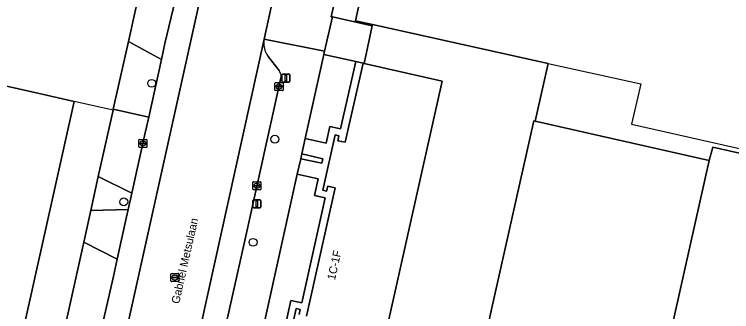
# Model space of a CAD drawing. Extents: x 161771 to 163125, y 382475 to 383179.
# Drawn here: x 162501.1 to 162590.2, y 382875.1 to 382912.1 of the extents above; entities that cross this region are included whole.
import ezdxf

# ---------------------------------------------------------------- set-up
doc = ezdxf.new("R2010")
doc.units = 0
for name, color, linetype in [('IMGEO_Boom', 7, 'Continuous'), ('IMGEO_Erf', 7, 'Continuous'), ('IMGEO_Groenvoorziening', 7, 'Continuous'), ('IMGEO_Hek', 7, 'Continuous'), ('IMGEO_Kolk', 7, 'Continuous'), ('IMGEO_Lichtmast', 7, 'Continuous'), ('IMGEO_Muur', 7, 'Continuous'), ('IMGEO_Openbare_ruimte_label', 7, 'Continuous'), ('IMGEO_Pand', 7, 'Continuous'), ('IMGEO_Pand_nummerreeks', 7, 'Continuous'), ('IMGEO_Parkeervlak_open', 7, 'Continuous'), ('IMGEO_Rijbaan_lokaal_open', 7, 'Continuous'), ('IMGEO_Rioolput', 7, 'Continuous'), ('IMGEO_Voetpad_open', 7, 'Continuous')]:
    doc.layers.add(name, color=color, linetype=linetype)

msp = doc.modelspace()

# ---------------------------------------------------------------- linework, layer by layer
at = {"layer": 'IMGEO_Boom'}
for centre in [(162518.189, 382903.483), (162533.486, 382896.534), (162514.714, 382888.752), (162530.784, 382883.722)]:
    msp.add_circle(centre, 0.489, dxfattribs=at)
at = {"layer": 'IMGEO_Erf'}
for points in [[(162499.822, 382851.136), (162502.638, 382852.091), (162505.556, 382864.948), (162509.741, 382883.752), (162510.612, 382887.662), (162511.554, 382891.898), (162513.387, 382900.135), (162513.418, 382900.274), (162515.293, 382908.7), (162516.253, 382913.011), (162521.839, 382938.111), (162523.24, 382944.407), (162524.308, 382949.207), (162530.528, 382977.156), (162525.72, 382978.255), (162520.645, 382955.823), (162498.45, 382960.844)], [(162554.508, 382973.54), (162543.336, 382923.806), (162543.45, 382920.459), (162545.389, 382920.086), (162544.237, 382914.617), (162544.01, 382913.542), (162543.529, 382911.26), (162545.615, 382910.798), (162567.437, 382905.961), (162565.821, 382898.771), (162587.458, 382893.899), (162587.921, 382895.547), (162615.214, 382889.412), (162618.975, 382888.565), (162666.875, 382877.783), (162664.399, 382866.484), (162698.255, 382858.917), (162689.358, 382818.982), (162688.27, 382814.101)], [(162500, 382903.182), (162503.683, 382902.334), (162508.559, 382901.229), (162500, 382862.798)]]:
    msp.add_lwpolyline(points, dxfattribs=at)
at = {"layer": 'IMGEO_Groenvoorziening'}
for points in [[(162537.255, 382896.619), (162539.871, 382896.03), (162540.331, 382898.119), (162541.665, 382897.823), (162543.544, 382906.177), (162539.566, 382907.047)], [(162536.7, 382894.116), (162539.313, 382893.545), (162539.441, 382894.113), (162536.83, 382894.704)], [(162531.914, 382872.52), (162534.463, 382871.942), (162535.491, 382876.483), (162536.844, 382876.187), (162539.759, 382889.254), (162538.398, 382889.562), (162538.873, 382891.616), (162536.278, 382892.212)]]:
    msp.add_lwpolyline(points, close=True, dxfattribs=at)
at = {"layer": 'IMGEO_Hek'}
for points in [[(162544.01, 382913.542), (162543.529, 382911.26), (162545.615, 382910.798)], [(162545.581, 382910.638), (162544.58, 382905.959)], [(162545.615, 382910.798), (162545.581, 382910.638)], [(162545.615, 382910.798), (162567.437, 382905.961)], [(162565.821, 382898.771), (162567.437, 382905.961)], [(162567.437, 382905.961), (162578.959, 382903.407), (162577.822, 382898.425), (162617.87, 382889.364)]]:
    msp.add_lwpolyline(points, dxfattribs=at)
at = {"layer": 'IMGEO_Kolk'}
for p, q in [((162533.501, 382902.65), (162533.501, 382903.502)), ((162533.576, 382903.576), (162534.428, 382903.576)), ((162533.76, 382903.07), (162533.76, 382903.082)), ((162533.803, 382903.119), (162534.201, 382903.119)), ((162533.989, 382903.356), (162534.014, 382903.356)), ((162534.244, 382903.082), (162534.244, 382903.07)), ((162534.502, 382903.502), (162534.502, 382902.65)), ((162534.428, 382902.576), (162533.576, 382902.576)), ((162534.198, 382903.033), (162533.8, 382903.033)), ((162534.012, 382902.796), (162533.987, 382902.796)), ((162516.597, 382895.598), (162516.597, 382896.45)), ((162516.672, 382896.524), (162517.524, 382896.524)), ((162516.856, 382896.018), (162516.856, 382896.03)), ((162517.294, 382895.981), (162516.896, 382895.981)), ((162516.899, 382896.067), (162517.297, 382896.067)), ((162517.085, 382896.304), (162517.11, 382896.304)), ((162517.34, 382896.03), (162517.34, 382896.018)), ((162517.598, 382896.45), (162517.598, 382895.598)), ((162517.524, 382895.524), (162516.672, 382895.524)), ((162517.108, 382895.744), (162517.083, 382895.744)), ((162530.759, 382890.333), (162530.759, 382891.185)), ((162530.834, 382891.259), (162531.686, 382891.259)), ((162531.018, 382890.753), (162531.018, 382890.765)), ((162531.456, 382890.716), (162531.058, 382890.716)), ((162531.061, 382890.802), (162531.459, 382890.802)), ((162531.247, 382891.039), (162531.272, 382891.039)), ((162531.502, 382890.765), (162531.502, 382890.753)), ((162531.76, 382891.185), (162531.76, 382890.333)), ((162531.686, 382890.259), (162530.834, 382890.259)), ((162531.27, 382890.479), (162531.245, 382890.479))]:
    msp.add_line(p, q, dxfattribs=at)
for points in [[(162533.501, 382902.65), (162533.501, 382903.502)], [(162533.576, 382903.576), (162534.428, 382903.576)], [(162534.502, 382903.502), (162534.502, 382902.65)], [(162534.428, 382902.576), (162533.576, 382902.576)], [(162516.597, 382895.598), (162516.597, 382896.45)], [(162516.672, 382896.524), (162517.524, 382896.524)], [(162517.598, 382896.45), (162517.598, 382895.598)], [(162517.524, 382895.524), (162516.672, 382895.524)], [(162530.759, 382890.333), (162530.759, 382891.185)], [(162530.834, 382891.259), (162531.686, 382891.259)], [(162531.76, 382891.185), (162531.76, 382890.333)], [(162531.686, 382890.259), (162530.834, 382890.259)]]:
    msp.add_lwpolyline(points, dxfattribs=at)
for centre, radius, start, end in [((162533.578, 382903.5), 0.0765, 91.55205, 178.44795), ((162533.578, 382903.5), 0.0765, 91.55205, 178.44795), ((162533.8, 382903.079), 0.0403, 85.87752, 175.75265), ((162533.797, 382903.069), 0.0366, 178.93798, 274.71019), ((162534.201, 382903.076), 0.043, 264.86636, 352.45326), ((162534.205, 382903.081), 0.0386, 1.73085, 96.63898), ((162534.426, 382903.5), 0.0765, 1.55205, 88.44795), ((162534.426, 382903.5), 0.0765, 1.55205, 88.44795), ((162533.578, 382902.652), 0.0765, 181.55205, 268.44795), ((162533.578, 382902.652), 0.0765, 181.55205, 268.44795), ((162534.426, 382902.652), 0.0765, 271.55205, 358.44795), ((162534.426, 382902.652), 0.0765, 271.55205, 358.44795), ((162516.674, 382896.448), 0.0765, 91.55205, 178.44795), ((162516.674, 382896.448), 0.0765, 91.55205, 178.44795), ((162516.896, 382896.027), 0.0403, 85.87752, 175.75265), ((162516.893, 382896.017), 0.0366, 178.93798, 274.71019), ((162517.297, 382896.024), 0.043, 264.86636, 352.45326), ((162517.301, 382896.029), 0.0386, 1.73085, 96.63898), ((162517.522, 382896.448), 0.0765, 1.55205, 88.44795), ((162517.522, 382896.448), 0.0765, 1.55205, 88.44795), ((162516.674, 382895.6), 0.0765, 181.55205, 268.44795), ((162516.674, 382895.6), 0.0765, 181.55205, 268.44795), ((162517.522, 382895.6), 0.0765, 271.55205, 358.44795), ((162517.522, 382895.6), 0.0765, 271.55205, 358.44795), ((162530.836, 382891.183), 0.0765, 91.55205, 178.44795), ((162530.836, 382891.183), 0.0765, 91.55205, 178.44795), ((162531.058, 382890.762), 0.0403, 85.87752, 175.75265), ((162531.055, 382890.752), 0.0366, 178.93798, 274.71019), ((162531.459, 382890.759), 0.043, 264.86636, 352.45326), ((162531.463, 382890.764), 0.0386, 1.73085, 96.63898), ((162531.684, 382891.183), 0.0765, 1.55205, 88.44795), ((162531.684, 382891.183), 0.0765, 1.55205, 88.44795), ((162530.836, 382890.335), 0.0765, 181.55205, 268.44795), ((162530.836, 382890.335), 0.0765, 181.55205, 268.44795), ((162531.684, 382890.335), 0.0765, 271.55205, 358.44795), ((162531.684, 382890.335), 0.0765, 271.55205, 358.44795)]:
    msp.add_arc(centre, radius, start, end, dxfattribs=at)
for centre, major_axis, ratio, start_param, end_param in [((162533.988, 382903.076), (-0.387, 0.002), 0.722429, 4.712389, 7.853982), ((162534.013, 382903.076), (-0.39, 0.002), 0.717154, 1.570796, 4.712389), ((162517.084, 382896.024), (-0.387, 0.002), 0.722429, 4.712389, 7.853982), ((162517.109, 382896.024), (-0.39, 0.002), 0.717154, 1.570796, 4.712389), ((162531.246, 382890.759), (-0.387, 0.002), 0.722429, 4.712389, 7.853982), ((162531.271, 382890.759), (-0.39, 0.002), 0.717154, 1.570796, 4.712389)]:
    msp.add_ellipse(centre, major_axis=major_axis, ratio=ratio, start_param=start_param, end_param=end_param, dxfattribs=at)
at = {"layer": 'IMGEO_Lichtmast'}
for p, q in [((162534.361, 382903.738), (162534.361, 382904.538)), ((162534.361, 382904.538), (162534.361, 382903.738)), ((162534.461, 382904.638), (162535.251, 382904.638)), ((162535.251, 382904.638), (162534.461, 382904.638)), ((162535.351, 382904.538), (162535.351, 382903.738)), ((162535.351, 382903.738), (162535.351, 382904.538)), ((162535.251, 382903.638), (162534.461, 382903.638)), ((162534.461, 382903.638), (162535.251, 382903.638)), ((162530.754, 382888.112), (162530.754, 382888.912)), ((162530.754, 382888.912), (162530.754, 382888.112)), ((162530.854, 382889.012), (162531.644, 382889.012)), ((162531.644, 382889.012), (162530.854, 382889.012)), ((162531.744, 382888.912), (162531.744, 382888.112)), ((162531.744, 382888.112), (162531.744, 382888.912)), ((162531.644, 382888.012), (162530.854, 382888.012)), ((162530.854, 382888.012), (162531.644, 382888.012))]:
    msp.add_line(p, q, dxfattribs=at)
for points in [[(162534.781, 382904.513), (162534.931, 382904.513), (162534.931, 382903.763), (162534.781, 382903.763), (162534.781, 382904.513)], [(162531.174, 382888.887), (162531.324, 382888.887), (162531.324, 382888.137), (162531.174, 382888.137), (162531.174, 382888.887)]]:
    msp.add_lwpolyline(points, dxfattribs=at)
for centre, start, end in [((162534.461, 382904.538), 90, 180), ((162534.461, 382904.538), 90, 180), ((162535.251, 382904.538), 0, 90), ((162535.251, 382904.538), 360, 90), ((162534.461, 382903.738), 180, 270), ((162534.461, 382903.738), 180, 270), ((162535.251, 382903.738), 270, 0), ((162535.251, 382903.738), 270, 0), ((162530.854, 382888.912), 90, 180), ((162530.854, 382888.912), 90, 180), ((162531.644, 382888.912), 0, 90), ((162531.644, 382888.912), 360, 90), ((162530.854, 382888.112), 180, 270), ((162530.854, 382888.112), 180, 270), ((162531.644, 382888.112), 270, 0), ((162531.644, 382888.112), 270, 0)]:
    msp.add_arc(centre, 0.1, start, end, dxfattribs=at)
at = {"layer": 'IMGEO_Muur'}
for points in [[(162515.293, 382908.7), (162513.418, 382900.274)], [(162513.387, 382900.135), (162508.559, 382901.229)], [(162513.418, 382900.274), (162513.387, 382900.135)]]:
    msp.add_lwpolyline(points, dxfattribs=at)
at = {"layer": 'IMGEO_Pand'}
for points in [[(162508.559, 382901.229), (162503.683, 382902.334), (162500, 382903.182), (162472.913, 382909.416), (162468.23, 382910.494), (162464.798, 382911.284), (162464.668, 382911.314), (162464.282, 382909.598), (162464.455, 382909.558), (162462.244, 382899.966), (162461.993, 382898.878), (162465.412, 382898.09), (162459.076, 382870.603), (162457.953, 382865.73), (162498.568, 382856.368), (162500, 382862.798)], [(162587.458, 382893.899), (162565.821, 382898.771), (162565.674, 382898.804), (162555.986, 382855.656), (162556.085, 382855.636), (162553.867, 382845.802), (162554.047, 382845.758), (162555.152, 382845.491), (162555.398, 382846.5), (162557.936, 382845.925), (162565.094, 382844.304), (162565.123, 382844.432), (162567.094, 382853.217), (162566.936, 382853.27), (162566.971, 382853.423), (162568.157, 382858.589), (162578.988, 382856.153)], [(162587.458, 382893.899), (162578.988, 382856.153), (162578.523, 382854.078), (162577.828, 382850.974), (162575.823, 382842.025), (162575.573, 382840.909), (162577.376, 382840.486), (162577.467, 382840.835), (162588.463, 382838.401), (162588.454, 382838.212), (162594.005, 382836.968), (162595.102, 382841.847), (162595.265, 382842.57), (162593.691, 382842.957), (162595.819, 382852.309), (162610.05, 382849.085), (162618.975, 382888.565), (162615.214, 382889.412), (162587.921, 382895.547)]]:
    msp.add_lwpolyline(points, close=True, dxfattribs=at)
for points in [[(162541.272, 382845.64), (162554.26, 382903.768), (162544.58, 382905.959), (162544.446, 382905.989), (162542.231, 382896.17), (162541.318, 382896.345), (162541.456, 382896.976), (162540.986, 382897.093), (162539.45, 382890.216), (162539.916, 382890.087), (162540.06, 382890.695), (162540.967, 382890.489), (162537.406, 382874.564)], [(162536.505, 382874.762), (162536.636, 382875.368), (162536.157, 382875.484), (162534.623, 382868.612)]]:
    msp.add_lwpolyline(points, dxfattribs=at)
at = {"layer": 'IMGEO_Parkeervlak_open'}
for points in [[(162512.808, 382862.756), (162537.134, 382972.199)], [(162533.334, 382968.892), (162533.032, 382967.504), (162532.889, 382966.868), (162532.109, 382963.411), (162531.632, 382961.232), (162529.619, 382952.028), (162528.738, 382948.183), (162527.804, 382944.104), (162527.664, 382943.448), (162526.765, 382939.223), (162524.509, 382929.31), (162521.931, 382917.356), (162521.088, 382913.792), (162519.821, 382908.432), (162519.387, 382906.451), (162517.815, 382899.271), (162517.39, 382897.328), (162515.709, 382889.843), (162515.252, 382887.806), (162515.045, 382886.884), (162513.889, 382881.627), (162513.379, 382879.311), (162511.623, 382871.548), (162511.153, 382869.257)], [(162532.166, 382908.973), (162521.569, 382861.013)], [(162534.005, 382905.066), (162532.653, 382906.829)], [(162525.49, 382864.585), (162526.862, 382871.028), (162529.824, 382884.314), (162534.282, 382904.332)]]:
    msp.add_lwpolyline(points, dxfattribs=at)
msp.add_lwpolyline([(162552.124, 382838.614), (162553.867, 382845.802), (162556.085, 382855.636), (162555.986, 382855.656), (162565.674, 382898.804), (162565.821, 382898.771), (162567.437, 382905.961), (162545.615, 382910.798), (162545.581, 382910.638), (162544.58, 382905.959), (162554.26, 382903.768), (162541.272, 382845.64), (162541.103, 382844.732), (162541, 382844.755), (162540.117, 382841.063), (162552.063, 382838.397)], close=True, dxfattribs=at)
for centre, radius, start, end in [((162534.864, 382908.459), 2.747, 169.20641, 216.38826), ((162532.992, 382904.264), 1.292, 3.00015, 38.35128)]:
    msp.add_arc(centre, radius, start, end, dxfattribs=at)
at = {"layer": 'IMGEO_Rijbaan_lokaal_open'}
msp.add_lwpolyline([(162536.122, 382927.21), (162536.265, 382927.836), (162546.153, 382970.088), (162546.196, 382970.274), (162546.213, 382970.342), (162537.134, 382972.199), (162512.808, 382862.756), (162521.569, 382861.013), (162532.166, 382908.973)], close=True, dxfattribs=at)
at = {"layer": 'IMGEO_Rioolput'}
for p, q in [((162520.567, 382878.925), (162520.567, 382879.777)), ((162520.642, 382879.851), (162521.494, 382879.851)), ((162520.826, 382879.345), (162520.826, 382879.357)), ((162521.264, 382879.308), (162520.866, 382879.308)), ((162520.869, 382879.394), (162521.267, 382879.394)), ((162521.078, 382879.071), (162521.053, 382879.071)), ((162521.055, 382879.631), (162521.08, 382879.631)), ((162521.31, 382879.357), (162521.31, 382879.345)), ((162521.568, 382879.777), (162521.568, 382878.925)), ((162521.494, 382878.851), (162520.642, 382878.851))]:
    msp.add_line(p, q, dxfattribs=at)
for points in [[(162520.567, 382878.925), (162520.567, 382879.777)], [(162520.642, 382879.851), (162521.494, 382879.851)], [(162521.568, 382879.777), (162521.568, 382878.925)], [(162521.494, 382878.851), (162520.642, 382878.851)]]:
    msp.add_lwpolyline(points, dxfattribs=at)
for centre, radius, start, end in [((162520.644, 382879.775), 0.0765, 91.55205, 178.44795), ((162520.644, 382879.775), 0.0765, 91.55205, 178.44795), ((162520.866, 382879.354), 0.0403, 85.87752, 175.75265), ((162520.863, 382879.344), 0.0366, 178.93798, 274.71019), ((162521.267, 382879.351), 0.043, 264.86636, 352.45326), ((162521.271, 382879.356), 0.0386, 1.73085, 96.63898), ((162521.492, 382879.775), 0.0765, 1.55205, 88.44795), ((162521.492, 382879.775), 0.0765, 1.55205, 88.44795), ((162520.644, 382878.927), 0.0765, 181.55205, 268.44795), ((162520.644, 382878.927), 0.0765, 181.55205, 268.44795), ((162521.492, 382878.927), 0.0765, 271.55205, 358.44795), ((162521.492, 382878.927), 0.0765, 271.55205, 358.44795)]:
    msp.add_arc(centre, radius, start, end, dxfattribs=at)
for centre, major_axis, ratio, start_param, end_param in [((162521.054, 382879.351), (-0.387, 0.002), 0.722429, 4.712389, 7.853982), ((162521.079, 382879.351), (-0.39, 0.002), 0.717154, 1.570796, 4.712389)]:
    msp.add_ellipse(centre, major_axis=major_axis, ratio=ratio, start_param=start_param, end_param=end_param, dxfattribs=at)
at = {"layer": 'IMGEO_Voetpad_open'}
for points in [[(162543.45, 382920.459), (162542.927, 382920.547), (162536.122, 382927.21), (162532.166, 382908.973), (162539.662, 382907.478), (162540.638, 382911.727), (162540.488, 382911.768), (162540.786, 382913.035), (162540.949, 382913.079), (162541.203, 382914.182), (162541.907, 382914.019)], [(162521.088, 382913.792), (162516.253, 382913.011), (162515.293, 382908.7), (162519.387, 382906.451), (162519.821, 382908.432)], [(162540.638, 382911.727), (162545.581, 382910.638), (162545.615, 382910.798), (162543.529, 382911.26), (162544.01, 382913.542), (162542.886, 382913.85), (162542.796, 382913.607), (162541.59, 382913.893), (162541.252, 382913.161), (162540.949, 382913.079), (162540.786, 382913.035), (162540.488, 382911.768)], [(162539.662, 382907.478), (162539.566, 382907.047), (162543.544, 382906.177), (162544.446, 382905.989), (162544.58, 382905.959), (162545.581, 382910.638), (162540.638, 382911.727)], [(162513.418, 382900.274), (162517.815, 382899.271), (162519.387, 382906.451), (162515.293, 382908.7)], [(162513.387, 382900.135), (162511.554, 382891.898), (162515.709, 382889.843), (162517.39, 382897.328), (162517.815, 382899.271), (162513.418, 382900.274)], [(162510.612, 382887.662), (162515.252, 382887.806), (162515.709, 382889.843), (162511.554, 382891.898)], [(162510.612, 382887.662), (162509.741, 382883.752), (162513.889, 382881.627), (162515.045, 382886.884), (162515.252, 382887.806)]]:
    msp.add_lwpolyline(points, close=True, dxfattribs=at)
for points in [[(162536.278, 382892.212), (162536.7, 382894.116), (162536.83, 382894.704), (162537.255, 382896.619), (162539.566, 382907.047), (162539.662, 382907.478), (162532.166, 382908.973)], [(162532.653, 382906.829), (162534.005, 382905.066)], [(162537.406, 382874.564), (162540.967, 382890.489), (162540.06, 382890.695), (162539.916, 382890.087), (162539.45, 382890.216), (162540.986, 382897.093), (162541.456, 382896.976), (162541.318, 382896.345), (162542.231, 382896.17), (162544.446, 382905.989), (162543.544, 382906.177), (162541.665, 382897.823), (162540.331, 382898.119), (162539.871, 382896.03), (162537.255, 382896.619), (162536.83, 382894.704), (162539.441, 382894.113), (162539.313, 382893.545), (162536.7, 382894.116), (162536.278, 382892.212), (162538.873, 382891.616), (162538.398, 382889.562), (162539.759, 382889.254), (162536.844, 382876.187), (162535.491, 382876.483), (162534.463, 382871.942)], [(162534.282, 382904.332), (162529.824, 382884.314), (162526.862, 382871.028), (162525.49, 382864.585)], [(162521.569, 382861.013), (162529.048, 382859.594), (162531.491, 382870.615), (162531.914, 382872.52), (162536.278, 382892.212)], [(162513.379, 382879.311), (162513.889, 382881.627), (162509.741, 382883.752), (162505.556, 382864.948), (162512.858, 382863.3)], [(162511.153, 382869.257), (162511.623, 382871.548), (162513.379, 382879.311)], [(162534.623, 382868.612), (162536.157, 382875.484), (162536.636, 382875.368), (162536.505, 382874.762)]]:
    msp.add_lwpolyline(points, dxfattribs=at)
for centre, radius, start, end in [((162534.864, 382908.459), 2.747, 169.20641, 216.38826), ((162532.992, 382904.264), 1.292, 3.00015, 38.35128)]:
    msp.add_arc(centre, radius, start, end, dxfattribs=at)

# ---------------------------------------------------------------- texts
at = {"layer": 'IMGEO_Openbare_ruimte_label'}
msp.add_text('Gabriël Metsulaan', height=1, rotation=77.28466, dxfattribs=at).set_placement((162521.589, 382876.027))
at = {"layer": 'IMGEO_Pand_nummerreeks'}
msp.add_text('1C-1F', height=1, rotation=77.39514, dxfattribs=at).set_placement((162540.955, 382878.977))

doc.saveas('drawing.dxf')
